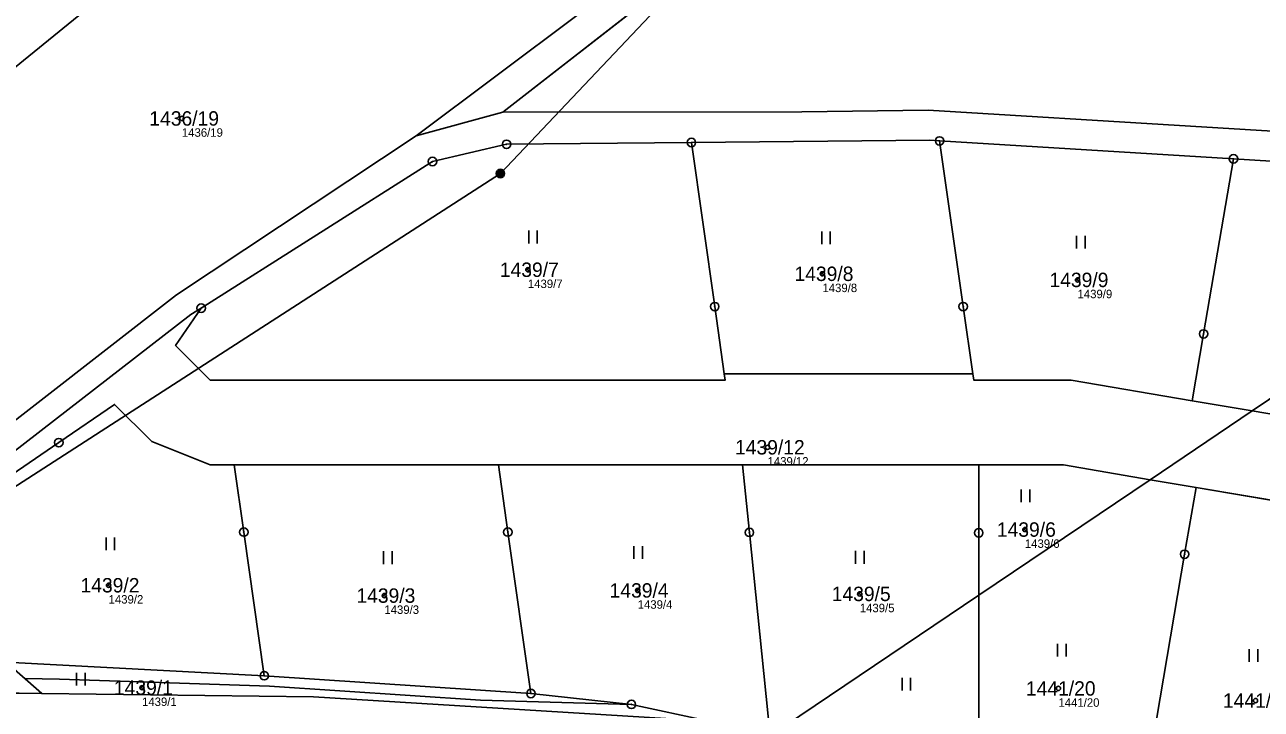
# Model space of a CAD drawing. Extents: x -653098 to -649479, y -997642 to -992666.
# Drawn here: x -650223.5 to -650077.7, y -995395.5 to -995314.7 of the extents above; entities that cross this region are included whole.
import ezdxf

# ---------------------------------------------------------------- set-up
doc = ezdxf.new("R2010")
doc.units = 0
for name, color, linetype in [('Definiční body', 7, 'Continuous'), ('Hranice parcel', 7, 'Continuous'), ('Parcelní čísla', 7, 'Continuous'), ('Polygon parcely', 7, 'Continuous'), ('Poz předměty', 7, 'Continuous'), ('Věcná břemena k části', 7, 'Continuous'), ('Značky bodu BP', 7, 'Continuous'), ('Značky kultur', 7, 'Continuous')]:
    doc.layers.add(name, color=color, linetype=linetype)

msp = doc.modelspace()

# ---------------------------------------------------------------- linework, layer by layer
at = {"layer": 'Definiční body'}
for centre in [(-650204.93, -995325.8), (-650164.14, -995343.64), (-650129.42, -995344.12), (-650099.35, -995344.84), (-650135.89, -995364.58), (-650105.56, -995374.28), (-650213.57, -995380.85), (-650181.06, -995382.07), (-650151.2, -995381.46), (-650125.02, -995381.87), (-650209.63, -995392.93), (-650101.6, -995393.02), (-650078.37, -995394.45)]:
    msp.add_circle(centre, 0.25, dxfattribs=at)
at = {"layer": 'Hranice parcel'}
for p, q in [((-650167.1, -995325.07), (-650147.04, -995309.43)), ((-650177.31, -995327.86), (-650167.1, -995325.07)), ((-650115.61, -995328.45), (-650080.97, -995330.57)), ((-650078.77, -995360.3), (-650056.24, -995345.12)), ((-650140.99, -995355.91), (-650111.7, -995355.91)), ((-650085.83, -995359.1), (-650078.77, -995360.3)), ((-650078.77, -995360.3), (-650090.79, -995368.4)), ((-650167.62, -995366.66), (-650198.76, -995366.66)), ((-650138.84, -995366.66), (-650167.62, -995366.66)), ((-650111, -995366.66), (-650138.84, -995366.66)), ((-650111, -995382.02), (-650090.79, -995368.4)), ((-650090.79, -995368.4), (-650085.38, -995369.32)), ((-650085.38, -995369.32), (-650062.71, -995373.17)), ((-650135.6, -995398.6), (-650111, -995382.02)), ((-650111, -995404.47), (-650111, -995382.02)), ((-650195.22, -995391.52), (-650225.64, -995389.91)), ((-650163.78, -995393.61), (-650195.22, -995391.52)), ((-650240.84, -995393.38), (-650221.44, -995393.61))]:
    msp.add_line(p, q, dxfattribs=at)
for points in [[(-650177.31, -995327.86), (-650148.65, -995306.33), (-650134.7, -995295.93), (-650124.74, -995286.8)], [(-650215.07, -995312.03), (-650215.38, -995312.28), (-650229.96, -995324.1), (-650250.56, -995345), (-650262.79, -995357.17)], [(-650167.1, -995325.07), (-650131.87, -995325.02), (-650116.97, -995324.84), (-650055.13, -995328.61), (-650009.8, -995330.51)], [(-650243.81, -995373.9), (-650229.88, -995365.51), (-650205.58, -995346.61), (-650177.31, -995327.86)], [(-650202.65, -995348.17), (-650175.38, -995330.88), (-650166.65, -995328.85), (-650144.87, -995328.64)], [(-650144.87, -995328.64), (-650116.75, -995328.38), (-650115.61, -995328.45)], [(-650140.99, -995355.91), (-650142.12, -995347.99), (-650144.87, -995328.64)], [(-650111.7, -995355.91), (-650112.83, -995347.99), (-650115.61, -995328.45)], [(-650085.83, -995359.1), (-650084.49, -995351.21), (-650080.97, -995330.57)], [(-650080.97, -995330.57), (-650055.04, -995332.16), (-650054.04, -995332.22)], [(-650241.49, -995375.94), (-650228.18, -995367.74), (-650203.86, -995348.94), (-650202.65, -995348.17)], [(-650202.65, -995348.17), (-650205.67, -995352.56), (-650201.58, -995356.66), (-650140.88, -995356.66), (-650140.99, -995355.91)], [(-650111.7, -995355.91), (-650111.59, -995356.66), (-650100.09, -995356.67), (-650085.83, -995359.1)], [(-650198.76, -995366.66), (-650201.58, -995366.66), (-650208.49, -995363.9), (-650212.86, -995359.52), (-650219.44, -995364.03), (-650239.46, -995377.73)], [(-650059.22, -995362.61), (-650059.38, -995363.6), (-650078.77, -995360.3)], [(-650195.22, -995391.52), (-650197.63, -995374.58), (-650198.76, -995366.66)], [(-650163.78, -995393.61), (-650166.5, -995374.58), (-650167.62, -995366.66)], [(-650135.6, -995398.6), (-650138.03, -995374.62), (-650138.84, -995366.66)], [(-650111, -995382.02), (-650111, -995374.66), (-650111, -995366.66)], [(-650090.79, -995368.4), (-650100.99, -995366.66), (-650111, -995366.66)], [(-650092.49, -995411.07), (-650086.73, -995377.2), (-650085.38, -995369.32)], [(-650221.44, -995393.61), (-650223.1, -995392.15), (-650225.64, -995389.91)], [(-650142.79, -995396.88), (-650189.41, -995394), (-650221.44, -995393.61)], [(-650142.79, -995396.88), (-650151.94, -995394.9), (-650163.78, -995393.61)]]:
    msp.add_lwpolyline(points, dxfattribs=at)
at = {"layer": 'Polygon parcely'}
for points in [[(-650229.96, -995324.1), (-650215.38, -995312.28), (-650215.07, -995312.03), (-650205.61, -995302.6), (-650202.9, -995299.9), (-650191.98, -995289), (-650175.28, -995275.57), (-650148.48, -995270.97), (-650126.35, -995267.17), (-650103.82, -995262.73), (-650095.45, -995261.32), (-650087.23, -995259.93), (-650081.51, -995258.97), (-650051.98, -995253.99)], [(-650055.13, -995328.61), (-650116.97, -995324.84), (-650131.87, -995325.02), (-650167.1, -995325.07), (-650177.31, -995327.86), (-650205.58, -995346.61), (-650229.88, -995365.51), (-650243.81, -995373.9), (-650250.32, -995377.82), (-650263.97, -995378.16), (-650253.22, -995383.17), (-650241.49, -995375.94), (-650228.18, -995367.74), (-650203.86, -995348.94), (-650202.65, -995348.17), (-650175.38, -995330.88), (-650166.65, -995328.85), (-650144.87, -995328.64), (-650116.75, -995328.38), (-650115.61, -995328.45), (-650080.97, -995330.57), (-650055.04, -995332.16)], [(-650059.38, -995363.6), (-650078.77, -995360.3), (-650090.79, -995368.4), (-650085.38, -995369.32), (-650062.71, -995373.17)], [(-650142.79, -995396.88), (-650189.41, -995394), (-650221.44, -995393.61), (-650240.84, -995393.38), (-650238.43, -995395.87)]]:
    msp.add_lwpolyline(points, dxfattribs=at)
for points in [[(-650013.82, -995269.58), (-650016.63, -995269.5), (-650024.76, -995269.31), (-650020.96, -995305.45), (-650141, -995305.02), (-650147.04, -995309.43), (-650167.1, -995325.07), (-650131.87, -995325.02), (-650116.97, -995324.84), (-650055.13, -995328.61), (-650009.8, -995330.51), (-650011.87, -995297.47)], [(-650118.61, -995285.6), (-650124.74, -995286.8), (-650134.7, -995295.93), (-650148.65, -995306.33), (-650177.31, -995327.86), (-650167.1, -995325.07), (-650147.04, -995309.43), (-650141, -995305.02), (-650132.83, -995299.06)], [(-650205.61, -995302.6), (-650215.07, -995312.03), (-650215.38, -995312.28), (-650229.96, -995324.1), (-650250.56, -995345), (-650262.79, -995357.17), (-650259.35, -995360.2), (-650243.81, -995373.9), (-650229.88, -995365.51), (-650205.58, -995346.61), (-650177.31, -995327.86), (-650148.65, -995306.33), (-650134.7, -995295.93), (-650124.74, -995286.8), (-650195.59, -995300.73)], [(-650144.87, -995328.64), (-650166.65, -995328.85), (-650175.38, -995330.88), (-650202.65, -995348.17), (-650205.67, -995352.56), (-650201.58, -995356.66), (-650140.88, -995356.66), (-650140.99, -995355.91), (-650142.12, -995347.99)], [(-650140.99, -995355.91), (-650111.7, -995355.91), (-650112.83, -995347.99), (-650115.61, -995328.45), (-650116.75, -995328.38), (-650144.87, -995328.64), (-650142.12, -995347.99)], [(-650080.97, -995330.57), (-650115.61, -995328.45), (-650112.83, -995347.99), (-650111.7, -995355.91), (-650111.59, -995356.66), (-650100.09, -995356.67), (-650085.83, -995359.1), (-650084.49, -995351.21)], [(-650085.83, -995359.1), (-650078.77, -995360.3), (-650056.24, -995345.12), (-650054.04, -995332.22), (-650055.04, -995332.16), (-650080.97, -995330.57), (-650084.49, -995351.21)], [(-650078.77, -995360.3), (-650059.38, -995363.6), (-650059.22, -995362.61), (-650057.87, -995354.72), (-650056.24, -995345.12)], [(-650202.65, -995348.17), (-650203.86, -995348.94), (-650228.18, -995367.74), (-650241.49, -995375.94), (-650239.46, -995377.73), (-650219.44, -995364.03), (-650212.86, -995359.52), (-650208.49, -995363.9), (-650201.58, -995366.66), (-650198.76, -995366.66), (-650167.62, -995366.66), (-650138.84, -995366.66), (-650111, -995366.66), (-650100.99, -995366.66), (-650090.79, -995368.4), (-650078.77, -995360.3), (-650085.83, -995359.1), (-650100.09, -995356.67), (-650111.59, -995356.66), (-650111.7, -995355.91), (-650140.99, -995355.91), (-650140.88, -995356.66), (-650201.58, -995356.66), (-650205.67, -995352.56)], [(-650198.76, -995366.66), (-650201.58, -995366.66), (-650208.49, -995363.9), (-650212.86, -995359.52), (-650219.44, -995364.03), (-650239.46, -995377.73), (-650225.64, -995389.91), (-650195.22, -995391.52), (-650197.63, -995374.58)], [(-650167.62, -995366.66), (-650198.76, -995366.66), (-650197.63, -995374.58), (-650195.22, -995391.52), (-650163.78, -995393.61), (-650166.5, -995374.58)], [(-650167.62, -995366.66), (-650166.5, -995374.58), (-650163.78, -995393.61), (-650151.94, -995394.9), (-650142.79, -995396.88), (-650135.6, -995398.6), (-650138.03, -995374.62), (-650138.84, -995366.66)], [(-650111, -995382.02), (-650111, -995374.66), (-650111, -995366.66), (-650138.84, -995366.66), (-650138.03, -995374.62), (-650135.6, -995398.6)], [(-650100.99, -995366.66), (-650111, -995366.66), (-650111, -995374.66), (-650111, -995382.02), (-650090.79, -995368.4)], [(-650092.49, -995411.07), (-650086.73, -995377.2), (-650085.38, -995369.32), (-650090.79, -995368.4), (-650111, -995382.02), (-650111, -995404.47), (-650110.53, -995404.58)], [(-650062.71, -995373.17), (-650085.38, -995369.32), (-650086.73, -995377.2), (-650092.49, -995411.07), (-650078.07, -995416.25), (-650070.56, -995419.28), (-650064.05, -995381.06)], [(-650239.46, -995377.73), (-650241.49, -995375.94), (-650253.22, -995383.17), (-650240.84, -995393.38), (-650221.44, -995393.61), (-650223.1, -995392.15), (-650225.64, -995389.91)], [(-650111, -995404.47), (-650111, -995382.02), (-650135.6, -995398.6)], [(-650142.79, -995396.88), (-650151.94, -995394.9), (-650163.78, -995393.61), (-650195.22, -995391.52), (-650225.64, -995389.91), (-650223.1, -995392.15), (-650221.44, -995393.61), (-650189.41, -995394)]]:
    msp.add_lwpolyline(points, close=True, dxfattribs=at)
at = {"layer": 'Poz předměty'}
for p, q in [((-650129.94, -995292.71), (-650167.39, -995332.3)), ((-650167.39, -995332.3), (-650246.03, -995383.07))]:
    msp.add_line(p, q, dxfattribs=at)
for radius in [0.5, 0.4, 0.3, 0.2, 0.1]:
    msp.add_circle((-650167.39, -995332.3), radius, dxfattribs=at)
at = {"layer": 'Věcná břemena k části'}
msp.add_lwpolyline([(-650142.79, -995396.88), (-650151.94, -995394.9), (-650169.74, -995394.42), (-650194.61, -995392.74), (-650219.36, -995391.92), (-650223.45, -995391.84), (-650221.44, -995393.61), (-650189.41, -995394)], close=True, dxfattribs=at)
at = {"layer": 'Značky bodu BP'}
for centre, radius in [((-650115.61, -995328.45), 0.5), ((-650166.65, -995328.85), 0.5), ((-650166.65, -995328.85), 0.0303), ((-650144.87, -995328.64), 0.5), ((-650144.87, -995328.64), 0.0303), ((-650115.61, -995328.45), 0.0303), ((-650175.38, -995330.88), 0.5), ((-650175.38, -995330.88), 0.0303), ((-650080.97, -995330.57), 0.5), ((-650080.97, -995330.57), 0.0303), ((-650202.65, -995348.17), 0.5), ((-650202.65, -995348.17), 0.0303), ((-650142.12, -995347.99), 0.5), ((-650142.12, -995347.99), 0.0303), ((-650112.83, -995347.99), 0.5), ((-650112.83, -995347.99), 0.0303), ((-650084.49, -995351.21), 0.5), ((-650084.49, -995351.21), 0.0303), ((-650219.44, -995364.03), 0.5), ((-650219.44, -995364.03), 0.0303), ((-650197.63, -995374.58), 0.5), ((-650197.63, -995374.58), 0.0303), ((-650166.5, -995374.58), 0.5), ((-650166.5, -995374.58), 0.0303), ((-650138.03, -995374.62), 0.5), ((-650138.03, -995374.62), 0.0303), ((-650111, -995374.66), 0.5), ((-650111, -995374.66), 0.0303), ((-650086.73, -995377.2), 0.5), ((-650086.73, -995377.2), 0.0303), ((-650195.22, -995391.52), 0.5), ((-650195.22, -995391.52), 0.0303), ((-650163.78, -995393.61), 0.5), ((-650163.78, -995393.61), 0.0303), ((-650151.94, -995394.9), 0.5), ((-650151.94, -995394.9), 0.0303)]:
    msp.add_circle(centre, radius, dxfattribs=at)
at = {"layer": 'Značky kultur'}
for p, q in [((-650164.03, -995340.53), (-650164.03, -995339.03)), ((-650163.03, -995340.53), (-650163.03, -995339.03)), ((-650129.51, -995340.63), (-650129.51, -995339.13)), ((-650128.51, -995340.63), (-650128.51, -995339.13)), ((-650099.46, -995341.15), (-650099.46, -995339.65)), ((-650098.46, -995341.15), (-650098.46, -995339.65)), ((-650105.98, -995371.06), (-650105.98, -995369.56)), ((-650104.98, -995371.06), (-650104.98, -995369.56)), ((-650213.86, -995376.73), (-650213.86, -995375.23)), ((-650212.86, -995376.73), (-650212.86, -995375.23)), ((-650181.16, -995378.35), (-650181.16, -995376.85)), ((-650180.16, -995378.35), (-650180.16, -995376.85)), ((-650151.65, -995377.75), (-650151.65, -995376.25)), ((-650150.65, -995377.75), (-650150.65, -995376.25)), ((-650125.51, -995378.31), (-650125.51, -995376.81)), ((-650124.51, -995378.31), (-650124.51, -995376.81)), ((-650101.71, -995389.24), (-650101.71, -995387.74)), ((-650100.71, -995389.24), (-650100.71, -995387.74)), ((-650079.11, -995389.9), (-650079.11, -995388.4)), ((-650078.11, -995389.9), (-650078.11, -995388.4)), ((-650217.35, -995392.67), (-650217.35, -995391.17)), ((-650216.35, -995392.67), (-650216.35, -995391.17)), ((-650120.03, -995393.27), (-650120.03, -995391.77)), ((-650119.03, -995393.27), (-650119.03, -995391.77))]:
    msp.add_line(p, q, dxfattribs=at)

# ---------------------------------------------------------------- texts
at = {"layer": 'Definiční body'}
for s, p in [('1436/19', (-650204.93, -995327.96)), ('1439/7', (-650164.14, -995345.8)), ('1439/8', (-650129.42, -995346.28)), ('1439/9', (-650099.35, -995347)), ('1439/12', (-650135.89, -995366.74)), ('1439/6', (-650105.56, -995376.44)), ('1439/2', (-650213.57, -995383.01)), ('1439/3', (-650181.06, -995384.23)), ('1439/4', (-650151.2, -995383.62)), ('1439/5', (-650125.02, -995384.03)), ('1439/1', (-650209.63, -995395.09)), ('1441/20', (-650101.6, -995395.18))]:
    msp.add_text(s, height=1, dxfattribs=at).set_placement(p)
at = {"layer": 'Parcelní čísla'}
for s, p in [('1436/19', (-650208.77, -995326.65)), ('1439/7', (-650167.45, -995344.49)), ('1439/8', (-650132.72, -995344.97)), ('1439/9', (-650102.66, -995345.69)), ('1439/12', (-650139.73, -995365.43)), ('1439/6', (-650108.86, -995375.13)), ('1439/2', (-650216.88, -995381.7)), ('1439/4', (-650154.51, -995382.31)), ('1439/3', (-650184.36, -995382.92)), ('1439/5', (-650128.33, -995382.72)), ('1439/1', (-650212.94, -995393.78)), ('1441/20', (-650105.44, -995393.87)), ('1441/21', (-650082.21, -995395.3))]:
    msp.add_text(s, height=1.7, dxfattribs=at).set_placement(p)

doc.saveas('drawing.dxf')
